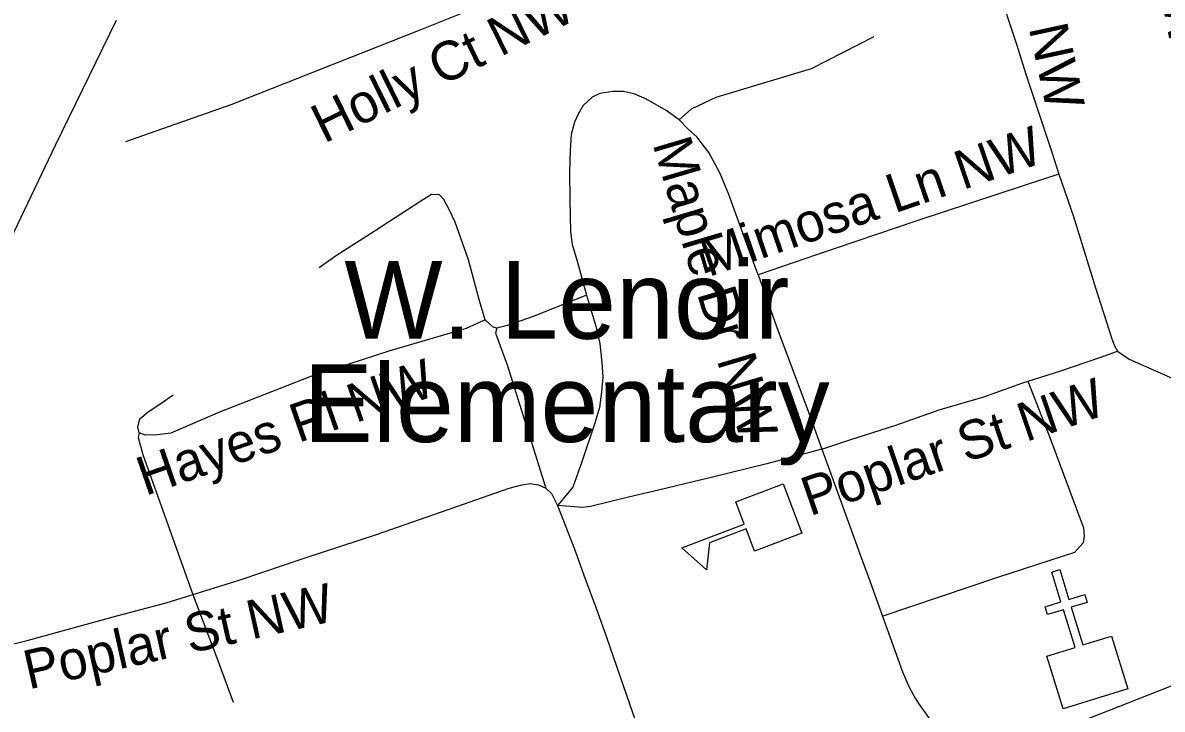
# Model space of a CAD drawing. Extents: x 1159738 to 1321356, y 736314 to 882035.
# Drawn here: x 1242668 to 1244865, y 795360 to 796685 of the extents above; entities that cross this region are included whole.
import ezdxf

# ---------------------------------------------------------------- set-up
doc = ezdxf.new("R2010")
doc.units = 0
for name, color, linetype in [('Exist Cultural Church CELL', 7, 'Continuous'), ('Exist Cultural Educational Facility Elementary CELL', 7, 'Continuous'), ('Exist Cultural Educational Facility Elementary Label', 7, 'Continuous'), ('Exist Road Non-System Type 51', 7, 'Continuous'), ('Exist Road Non-System Type 51 Label', 7, 'Continuous'), ('Exist Road Primary NC Attributed', 7, 'Continuous'), ('Exist Road Secondary Type 51 Undivided 4 Lane Attributed', 7, 'Continuous')]:
    doc.layers.add(name, color=color, linetype=linetype)

msp = doc.modelspace()

# ---------------------------------------------------------------- linework, layer by layer
at = {"layer": 'Exist Cultural Church CELL'}
msp.add_lwpolyline([(1244642, 795462.5), (1244696.4, 795479.4), (1244674, 795552.2), (1244643.4, 795542.7), (1244638.7, 795558), (1244669.3, 795567.4), (1244651.6, 795624.9), (1244667, 795629.6), (1244684.6, 795572.1), (1244715.2, 795581.5), (1244719.9, 795566.3), (1244689.3, 795556.9), (1244711.7, 795484.1), (1244766.9, 795500.9), (1244798.2, 795399.2), (1244673.3, 795360.8)], close=True, dxfattribs=at)
at = {"layer": 'Exist Cultural Educational Facility Elementary CELL'}
msp.add_lwpolyline([(1244170, 795700.1), (1244078.5, 795665.2), (1244062.1, 795708.3), (1243991.9, 795681.5), (1243986, 795628.9), (1243938.6, 795671.4), (1244058.7, 795717.2), (1244042.3, 795760.2), (1244133.8, 795795.1)], close=True, dxfattribs=at)
at = {"layer": 'Exist Road Non-System Type 51'}
for points in [[(1244087.6, 797045.9), (1243973, 796961.9), (1243810.5, 796849.9), (1243758.6, 796812.6), (1243717.3, 796784.6), (1243558.8, 796720.6), (1243430.2, 796669), (1243069.2, 796526.4), (1242865.7, 796454.8)], [(1244506.3, 796975.3), (1244524.8, 796850.7), (1244533.5, 796805.2), (1244543.7, 796764.2), (1244583.6, 796643.8), (1244601.6, 796585.3), (1244651.7, 796435.4), (1244665.1, 796392.4)], [(1243933.1, 796497.3), (1243957.2, 796518.6), (1244004.7, 796541.3), (1244188.4, 796596.6), (1244309.3, 796658.1)], [(1243933.1, 796497.3), (1243908.2, 796515.7), (1243869.2, 796537.7), (1243845.8, 796547.7), (1243826, 796551.9), (1243805.4, 796551.9), (1243780.6, 796548.4), (1243765.7, 796541.3), (1243748, 796525), (1243738.7, 796508.6), (1243731.6, 796493), (1243725.3, 796468.9), (1243723.1, 796439.1), (1243721.7, 796396.5), (1243722.6, 796343.7), (1243724, 796281.3), (1243726.8, 796257.2), (1243737.5, 796223.1), (1243754.3, 796158.9)], [(1244085.3, 796198.4), (1244061.3, 796264.9), (1244029.3, 796353.6), (1244011.6, 796395.5), (1243990.3, 796434.5), (1243967.1, 796464.6), (1243950.8, 796479.5), (1243933.1, 796497.3)], [(1244665.1, 796392.4), (1244598.5, 796370.5), (1244391.4, 796302.3), (1244198.3, 796237.3), (1244085.3, 796198.4)], [(1244665.1, 796392.4), (1244693.2, 796310.8), (1244735.7, 796173.6), (1244767.4, 796075), (1244772.6, 796061.6), (1244778.2, 796050.9)], [(1243559.5, 796111.7), (1243548.2, 796147.9), (1243526.9, 796227.4), (1243501.4, 796299.8), (1243490, 796324.6), (1243479.6, 796343.6), (1243471.1, 796352.8), (1243455.5, 796353.5), (1243434.9, 796340.7), (1243347, 796283.2), (1243270.4, 796234.3), (1243239.2, 796211.6)], [(1244085.3, 796198.4), (1244120.6, 796098.4), (1244182.1, 795935), (1244208.2, 795861.9)], [(1243754.3, 796158.9), (1243653.8, 796118.8), (1243602, 796100.3), (1243589.3, 796097.5), (1243581.5, 796095.4), (1243574.4, 796097.5), (1243559.5, 796111.7)], [(1243754.3, 796158.9), (1243772.7, 796099.5), (1243780.1, 796066.1), (1243784, 796028.5), (1243785.8, 796001.2), (1243783.7, 795972.7), (1243779.8, 795942.2), (1243770.9, 795912), (1243745.5, 795837.3), (1243728.2, 795788.9), (1243698.7, 795753.2)], [(1243559.5, 796111.7), (1243522.9, 796095), (1243373.3, 796051), (1243221.5, 796001.3), (1243047.2, 795933.3), (1242953.1, 795892.9), (1242927.6, 795889.4), (1242904.2, 795888.7), (1242892.2, 795893.6), (1242889.3, 795904.3), (1242893.6, 795920.6), (1242909.2, 795934.1), (1242934, 795950.4), (1242957.4, 795966.7)], [(1243581.5, 796095.4), (1243579.3, 796085.5), (1243601.9, 796024.9), (1243676.4, 795786.6)], [(1244208.2, 795861.9), (1244262, 795880.3), (1244350.7, 795908), (1244434.8, 795937.8), (1244520.4, 795962.9), (1244595.6, 795990), (1244667.3, 796012.6), (1244744.5, 796038.6), (1244778.2, 796050.9)], [(1244778.2, 796050.9), (1244800.7, 796035.7), (1244917, 795983.9), (1245008.8, 795943.3), (1245022.1, 795932), (1245030.8, 795917.7), (1245047.2, 795876.6), (1245105.5, 795740.5), (1245109.6, 795729.4), (1245176.2, 795562.7), (1245192.5, 795515.8)], [(1244605.4, 795993.2), (1244647.7, 795884.5), (1244712.7, 795710.1), (1244714.3, 795694), (1244712.1, 795681.5), (1244695.1, 795662.4), (1244546.7, 795614.2), (1244324.1, 795539.3)], [(1242892.2, 795893.6), (1242890, 795884.8), (1242899.5, 795851.4), (1242996.5, 795579.3)], [(1244208.2, 795861.9), (1244102, 795833.7), (1243997.4, 795808.1), (1243893.3, 795783), (1243835.5, 795769.2), (1243762.1, 795751.5), (1243746.7, 795749.7), (1243698.7, 795753.2)], [(1244208.2, 795861.9), (1244232.6, 795795.2), (1244284.3, 795653.2), (1244301.7, 795605.7), (1244364, 795432.5), (1244376.7, 795402.6), (1244388.4, 795381.3), (1244394.8, 795371.3), (1244409.7, 795350.7), (1244458.3, 795279.8), (1244488.7, 795235.3), (1244500.8, 795215.4)], [(1242439.9, 795470.2), (1242479.4, 795471.1), (1242543.4, 795468.6), (1242578.8, 795471.1), (1242609.1, 795476.1), (1242676.4, 795493), (1242849, 795540.2), (1242944.1, 795565.4), (1243086.9, 795609.9), (1243212.3, 795652), (1243349.5, 795697.5), (1243515.6, 795755.4), (1243605.7, 795786.6), (1243630.1, 795793.3), (1243646.1, 795795.8), (1243662.1, 795793.3), (1243676.4, 795786.6), (1243687.3, 795776.5), (1243698.7, 795753.2)], [(1243698.7, 795753.2), (1243714.7, 795712.2), (1243732.8, 795665.9), (1243749.2, 795619.1), (1243775.7, 795547.8), (1243793, 795499.3), (1243844.2, 795351.9), (1243872, 795275.2), (1243922.9, 795133.6), (1243939.7, 795087.7), (1243952.7, 795050), (1243975, 794980.1), (1243991, 794931.7), (1244011.2, 794873.7)], [(1242996.5, 795579.3), (1243041.6, 795459.4), (1243073.3, 795373.5)]]:
    msp.add_lwpolyline(points, dxfattribs=at)
at = {"layer": 'Exist Road Primary NC Attributed'}
msp.add_lwpolyline([(1243262.3, 794496.2), (1243345.8, 794537.4), (1243421.4, 794571.3), (1243671.6, 794683.4), (1243817.7, 794748.9), (1243862, 794776.3), (1243914.3, 794817.3), (1243992.1, 794859.7), (1244011.2, 794873.7), (1244039.4, 794890.1), (1244104.6, 794936), (1244159.3, 794975.2), (1244304.1, 795075.4), (1244406.5, 795148.1), (1244500.8, 795215.4), (1244620.6, 795302.6), (1244958.7, 795435.7), (1245177.6, 795512.9), (1245307.7, 795558.3), (1245548.7, 795639.5), (1245624, 795670.4), (1245775.1, 795796.1), (1245860.1, 795873.5), (1245987.6, 795987.7)], dxfattribs=at)
at = {"layer": 'Exist Road Secondary Type 51 Undivided 4 Lane Attributed'}
msp.add_lwpolyline([(1242847.8, 796689.5), (1242730, 796448.2), (1242643.4, 796265.7)], dxfattribs=at)

# ---------------------------------------------------------------- texts
at = {"layer": 'Exist Cultural Educational Facility Elementary Label'}
for s, p in [('W. Lenoir', (1243287.7, 796075)), ('Elementary', (1243209, 795875.8))]:
    msp.add_text(s, height=150, dxfattribs=at).set_placement(p)
at = {"layer": 'Exist Road Non-System Type 51 Label'}
for s, rotation, p in [('Broadway St NW', 280.8905, (1244737.3, 797384.8)), ('Beall St NW', 282.1979, (1244528, 797040.3)), ('Holly Ct NW', 26.2183, (1243248.7, 796451.2)), ('Mimosa Ln NW', 18.8939, (1243989.8, 796194)), ('Maple Dr NW', 286.5334, (1243881.6, 796451.4)), ('Hayes Pl NW', 19.1382, (1242904, 795771.4)), ('Poplar St NW', 18.9808, (1244185.1, 795732.3)), ('Poplar St NW', 12.6464, (1242679.1, 795398.1))]:
    msp.add_text(s, height=75, rotation=rotation, dxfattribs=at).set_placement(p)

doc.saveas('drawing.dxf')
